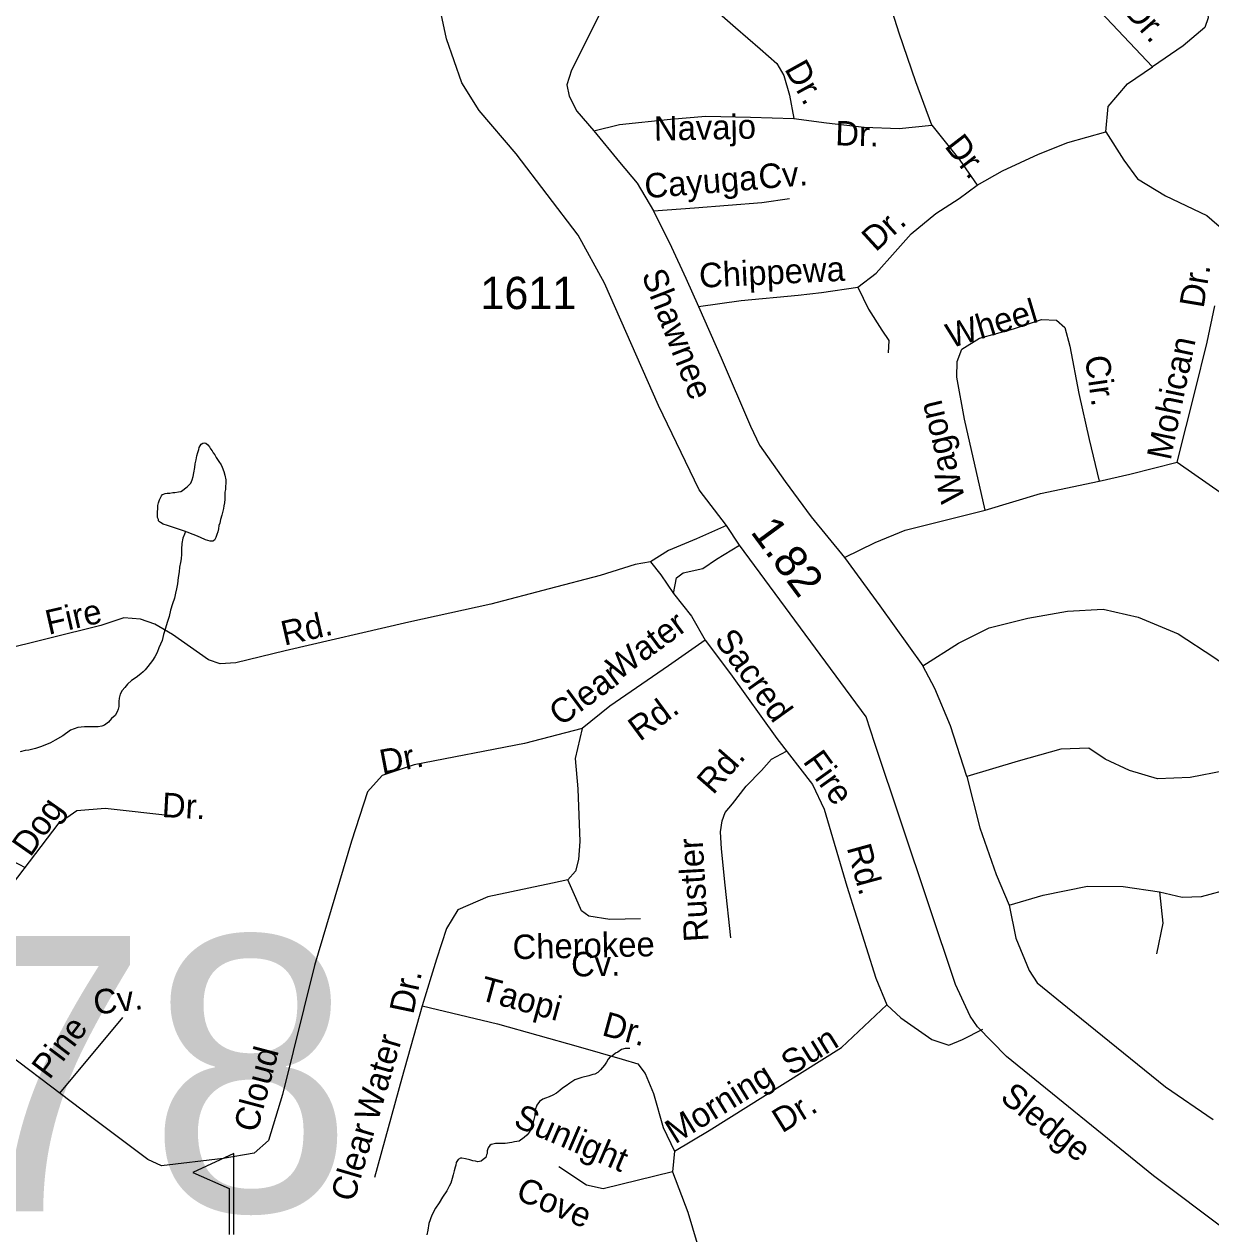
# Model space of a CAD drawing. Extents: x 2126262 to 2293712, y 749403 to 919119.
# Drawn here: x 2232664 to 2237261, y 801966 to 806654 of the extents above; entities that cross this region are included whole.
import ezdxf

# ---------------------------------------------------------------- set-up
doc = ezdxf.new("R2010")
doc.units = 0
for name, color, linetype in [('Exist Cultural Recreational Golf Course CELL', 7, 'Continuous'), ('Exist Hydrographic Misc Water Feature', 7, 'Continuous'), ('Exist Road Non-System Type 51', 7, 'Continuous'), ('Exist Road Non-System Type 51 Label', 7, 'Continuous'), ('Exist Road Secondary Mileage Hundredths English Label', 7, 'Continuous'), ('Exist Road Secondary Structure Standard Bridge Number Label', 7, 'Continuous'), ('Exist Road Secondary Type 51 Attributed', 7, 'Continuous'), ('Exist Road Secondary Type 51 Label', 7, 'Continuous'), ('Exist Road Secondary Type 51 Number Label', 7, 'Continuous')]:
    doc.layers.add(name, color=color, linetype=linetype)

msp = doc.modelspace()

# ---------------------------------------------------------------- linework, layer by layer
at = {"layer": 'Exist Cultural Recreational Golf Course CELL'}
msp.add_lwpolyline([(2233475.6, 801963.4), (2233475.6, 802277.3), (2233317.1, 802203.9), (2233457.2, 802142.3), (2233457.2, 801963.4)], dxfattribs=at)
at = {"layer": 'Exist Hydrographic Misc Water Feature'}
for points in [[(2233288.3, 804687.5), (2233276.4, 804691.4), (2233254.2, 804699.2), (2233230.2, 804707), (2233218.3, 804710.9), (2233202.3, 804716.8), (2233192.1, 804722.7), (2233188, 804724.7), (2233184.1, 804728.6), (2233184.1, 804734.6), (2233180, 804742.5), (2233179.8, 804756.5), (2233179.8, 804762.6), (2233181.8, 804776.6), (2233181.4, 804788.6), (2233183.5, 804798.6), (2233187.6, 804810.6), (2233191.3, 804818.6), (2233195.4, 804826.7), (2233199.3, 804830.7), (2233203.4, 804832.8), (2233209.3, 804834.8), (2233217.3, 804836.9), (2233227.4, 804836.9), (2233239.3, 804839.1), (2233247.3, 804839.1), (2233261, 804841.2), (2233271, 804843.3), (2233277, 804847.3), (2233285, 804853.4), (2233295, 804861.5), (2233301, 804867.5), (2233308.8, 804875.6), (2233314.7, 804887.6), (2233318.6, 804901.6), (2233320.5, 804915.7), (2233324.4, 804935.7), (2233326.2, 804949.7), (2233330.1, 804965.7), (2233331.9, 804981.7), (2233335.8, 804993.7), (2233339.7, 805005.8), (2233341.8, 805013.8), (2233345.9, 805019.8), (2233349.6, 805025.9), (2233355.5, 805029.9), (2233361.5, 805031.9), (2233367.6, 805030), (2233375.6, 805024.1), (2233381.8, 805016.1), (2233385.9, 805008.2), (2233391.8, 805000.2), (2233395.7, 804992.2), (2233402.1, 804984.3), (2233408, 804974.3), (2233412.1, 804966.4), (2233418.1, 804958.5), (2233426.3, 804946.5), (2233430.4, 804936.6), (2233436.5, 804920.6), (2233440.6, 804906.6), (2233444.7, 804888.7), (2233444.7, 804874.7), (2233443.1, 804862.7), (2233443.1, 804850.7), (2233441, 804840.7), (2233441, 804832.7), (2233441.2, 804824.7), (2233441.2, 804812.7), (2233439.6, 804798.7), (2233437.5, 804786.7), (2233435.5, 804776.6), (2233429.8, 804750.6), (2233424, 804734.5), (2233422, 804720.5), (2233418.1, 804710.5), (2233416.2, 804698.5), (2233414.4, 804686.5), (2233410.5, 804676.5), (2233406.6, 804664.4), (2233400.6, 804654.4), (2233394.5, 804650.4), (2233384.8, 804650.3), (2233366.6, 804656.1), (2233346.5, 804664), (2233328.5, 804671.8), (2233318.6, 804675.7), (2233294.6, 804685.5), (2233288.3, 804687.5)], [(2233288.3, 804687.5), (2233284.6, 804677.4), (2233278.6, 804661.4), (2233274.7, 804641.3), (2233273.1, 804619.4), (2233273.1, 804599.4), (2233271.2, 804581.4), (2233269.2, 804567.4), (2233265.5, 804549.4), (2233263.9, 804531.4), (2233259.8, 804509.3), (2233258.1, 804485.3), (2233254.2, 804465.3), (2233250.3, 804449.3), (2233246.4, 804429.2), (2233238.8, 804407.2), (2233230.9, 804383.1), (2233225.1, 804359.1), (2233217.3, 804335), (2233211.6, 804313), (2233203.8, 804288.9), (2233197.8, 804264.9), (2233185.9, 804236.8), (2233178.4, 804218.8), (2233170.4, 804202.7), (2233160.5, 804188.6), (2233142.7, 804164.5), (2233132.8, 804152.4), (2233124.8, 804144.3), (2233115, 804136.3), (2233097, 804122.2), (2233079.3, 804110), (2233063.3, 804095.9), (2233053.3, 804083.8), (2233043.4, 804071.8), (2233035.4, 804057.7), (2233031.7, 804041.7), (2233029.7, 804029.6), (2233030.1, 804019.7), (2233030.1, 804009.7), (2233028.1, 803999.6), (2233024.4, 803989.6), (2233016.4, 803975.5), (2233002.2, 803963.4), (2232990.5, 803949.3), (2232974.5, 803937.2), (2232964.7, 803933.2), (2232950.8, 803931), (2232916.7, 803930.7), (2232896.8, 803930.6), (2232870.8, 803928.4), (2232842.7, 803918.2), (2232813, 803895.9), (2232783.2, 803879.7), (2232765.2, 803869.5), (2232743.2, 803859.4), (2232727.2, 803853.2), (2232707.6, 803847.1), (2232681.5, 803840.9), (2232667.6, 803838.7), (2232647.5, 803834.6)], [(2235010.1, 802684.3), (2234992, 802684.1), (2234978.1, 802680.1), (2234964, 802669.9), (2234954.3, 802665.9), (2234944.3, 802657.7), (2234934.2, 802651.7), (2234926.2, 802643.6), (2234920.5, 802631.6), (2234912.5, 802619.5), (2234904.5, 802611.5), (2234896.7, 802601.4), (2234886.9, 802591.3), (2234874.8, 802585.2), (2234866.8, 802583.2), (2234851, 802579), (2234824.9, 802572.8), (2234813, 802568.7), (2234797, 802562.6), (2234777.4, 802550.4), (2234763.2, 802540.4), (2234749.3, 802530.2), (2234739.4, 802522.2), (2234725.5, 802512), (2234711.5, 802503.9), (2234697.6, 802497.8), (2234683.9, 802491.7), (2234673.8, 802487.6), (2234659.9, 802479.5), (2234650, 802465.4), (2234644.1, 802447.4), (2234642.2, 802425.4), (2234638.3, 802409.4), (2234634.4, 802393.4), (2234628.7, 802375.3), (2234620.7, 802359.2), (2234610.9, 802349.2), (2234601, 802339.1), (2234581.1, 802324.9), (2234563.1, 802322.8), (2234553, 802320.7), (2234527.2, 802316.5), (2234515.3, 802316.4), (2234505.3, 802316.3), (2234489.3, 802316.2), (2234479.2, 802314.1), (2234473.3, 802312.1), (2234467.3, 802308.1), (2234461.4, 802300), (2234457.5, 802287.9), (2234457.5, 802278), (2234455.4, 802271.9), (2234451.7, 802261.9), (2234441.7, 802253.9), (2234433.7, 802247.8), (2234421.8, 802245.7), (2234411.7, 802247.6), (2234401.7, 802249.5), (2234389.8, 802253.4), (2234373.8, 802257.3), (2234359.9, 802259.2), (2234353.7, 802259.1), (2234345.7, 802255), (2234337.7, 802243), (2234336.1, 802233), (2234334, 802225), (2234329.9, 802210.9), (2234326.2, 802194.9), (2234322.3, 802180.9), (2234316.6, 802162.9), (2234310.5, 802150.8), (2234300.8, 802132.7), (2234285, 802108.6), (2234271.3, 802086.5), (2234257.3, 802066.4), (2234243.6, 802038.3), (2234231.7, 802006.2), (2234228, 801980.2), (2234224.3, 801962.2)]]:
    msp.add_lwpolyline(points, dxfattribs=at)
at = {"layer": 'Exist Road Non-System Type 51'}
msp.add_line((2235182.8, 802286.6), (2235176, 802207), dxfattribs=at)
for points in [[(2236669.4, 807883.2), (2236776.8, 807832.9), (2236885.7, 807756.1), (2236967.3, 807686.9), (2236977.1, 807639.4), (2236963.2, 807564), (2236935.2, 807491.4), (2236922.7, 807429.9), (2236949.2, 807362.9), (2237134.1, 807191.8), (2237195.5, 807113.6), (2237217.8, 807013), (2237235.3, 806815.4), (2237250.6, 806678.5), (2237237.9, 806641.3), (2237154.2, 806570), (2237035.6, 806489)], [(2236406.3, 807429.9), (2236447.5, 807334.3), (2236475.4, 807228.1), (2236506.1, 807117.8), (2236621.2, 806955), (2236790.1, 806749.7), (2237035.6, 806489)], [(2236180.3, 806261.9), (2236118.2, 806430.6), (2236054, 806619.1), (2235951.4, 806941.1), (2235898.4, 807174.3), (2235849.5, 807354.5)], [(2235066.7, 806989.6), (2235021.3, 806940), (2234961.3, 806838), (2234881.8, 806670.4), (2234784.8, 806475.6), (2234766.7, 806418.3), (2234775, 806375), (2234804.3, 806316.4), (2234870.6, 806240.2)], [(2235066.7, 806989.6), (2235161.6, 806887.6), (2235253.7, 806788.4), (2235419.7, 806640.4), (2235515.3, 806558.7), (2235579.5, 806501.4), (2235607.4, 806455.3), (2235628.4, 806378.5), (2235645.1, 806287.7)], [(2236855, 806236.1), (2236863.2, 806334.7), (2236938.6, 806422.7), (2237035.6, 806489)], [(2234870.6, 806240.2), (2234970.4, 806264.7), (2235167.2, 806285.6), (2235304.6, 806297.5), (2235477.7, 806293.3), (2235645.1, 806287.7)], [(2235645.1, 806287.7), (2235772.1, 806271), (2235918.6, 806254.2), (2236053.3, 806249.3), (2236180.3, 806261.9)], [(2234870.6, 806240.2), (2234970.4, 806119.4), (2235038.8, 806037), (2235101.6, 805930.9)], [(2236180.3, 806261.9), (2236289.1, 806126.4), (2236356.1, 806030)], [(2236356.1, 806030), (2236453.8, 806085.9), (2236593.4, 806150.2), (2236707.1, 806195.6), (2236855, 806236.1)], [(2236855, 806236.1), (2236924.8, 806127.1), (2236977.8, 806054.5), (2237085.3, 805988.8), (2237245.8, 805912), (2237312.7, 805854.8)], [(2235894.2, 805634.8), (2235964.7, 805688.6), (2236038.7, 805771), (2236100.7, 805841.5), (2236195.6, 805919.7), (2236286.3, 805978.4), (2236356.1, 806030)], [(2235101.6, 805930.9), (2235260.7, 805942.1), (2235521.6, 805963), (2235629.1, 805978.4)], [(2235101.6, 805930.9), (2235171.3, 805789.8), (2235227.2, 805669.7), (2235276.7, 805560.1)], [(2235276.7, 805560.1), (2235441.4, 805582.4), (2235661.9, 805603.4), (2235753.3, 805613.8), (2235894.2, 805634.8)], [(2235894.2, 805634.8), (2235935.4, 805548.9), (2235987, 805467.9), (2236013.5, 805427.4), (2236011.4, 805380.6)], [(2235276.7, 805560.1), (2235363.9, 805361), (2235477.7, 805096.4), (2235512.5, 805022.3), (2235611.6, 804881.3), (2235713.5, 804744.4), (2235842.6, 804587.3)], [(2237130.6, 804956), (2237165.5, 805094.3), (2237199, 805228.3), (2237247.1, 805421.8), (2237276.5, 805562.9)], [(2236387.5, 804770.9), (2236306.6, 805122.9), (2236277.3, 805286.3), (2236278, 805347.1), (2236296.1, 805394.6), (2236364.5, 805436.5), (2236496.4, 805473.5), (2236605.2, 805509.8), (2236663.8, 805507), (2236695.9, 805477.7), (2236715.5, 805406.4), (2236750.4, 805222.1), (2236790.1, 805044), (2236829.2, 804883.4)], [(2236829.2, 804883.4), (2236947.8, 804909.9), (2237130.6, 804956)], [(2237130.6, 804956), (2237310.6, 804831.7), (2237465.5, 804720), (2237548.6, 804660.6), (2237610, 804629.9), (2237718.8, 804603.3), (2237886.3, 804583.8), (2238079.6, 804560.7), (2238238.6, 804542.6), (2238318.2, 804532.8), (2238401.9, 804483.9), (2238504.5, 804405), (2238627.3, 804301.6)], [(2236387.5, 804770.9), (2236601.7, 804834.5), (2236829.2, 804883.4)], [(2235842.6, 804587.3), (2235960.5, 804645.2), (2236077.7, 804692.7), (2236387.5, 804770.9)], [(2235384.2, 804710.9), (2235268.8, 804658.8), (2235160, 804614.1), (2235090.2, 804570.8)], [(2235179.5, 804447.9), (2235190.7, 804508), (2235217.2, 804527.5), (2235292.5, 804544.3), (2235345.6, 804580.6), (2235435.1, 804634.8)], [(2235090.2, 804570.8), (2235030.9, 804560.3), (2234895.5, 804517.1), (2234697.4, 804465.4), (2234471.8, 804406.9), (2234153.7, 804337.1), (2233674.3, 804226), (2233483.1, 804178.5), (2233422.4, 804175.1), (2233377.8, 804190.4), (2233238.2, 804288.2), (2233169.9, 804328.7), (2233114, 804348.2), (2233049.9, 804353.8), (2232960.5, 804323.1), (2232559.3, 804224.6), (2232181.2, 804138), (2231555.3, 803985.1)], [(2235090.2, 804570.8), (2235130.6, 804520.5), (2235179.5, 804447.9)], [(2235842.6, 804587.3), (2235978.6, 804399.4), (2236146.1, 804167.6)], [(2235179.5, 804447.9), (2235249.8, 804360.1), (2235302.8, 804266.5)], [(2236146.1, 804167.6), (2236283.6, 804254.9), (2236402.9, 804314.2), (2236552.2, 804351.9), (2236706.4, 804379.2), (2236844.5, 804387.5), (2236979.9, 804355.4), (2237135.5, 804291.9), (2237273.7, 804201.1), (2237426.5, 804094.2), (2237546.5, 804007.6)], [(2235302.8, 804266.5), (2235159.5, 804167.9), (2234933.4, 804011.5), (2234825.2, 803924.2)], [(2235302.8, 804266.5), (2235400.5, 804136.6), (2235579.8, 803885.9), (2235718, 803707.2), (2235763.8, 803611.6), (2235851.7, 803314.1), (2235964.1, 802957.3), (2236005.9, 802853.9), (2236060.4, 802803.6), (2236180.2, 802718.9), (2236245.8, 802697.9), (2236298.9, 802718.9), (2236378.4, 802759.2)], [(2236316.3, 803738.8), (2236252.2, 803934.3), (2236191.5, 804078.9), (2236146.1, 804167.6)], [(2234825.2, 803924.2), (2234601.7, 803866.9), (2234174.7, 803783.1), (2234051.2, 803741.9), (2233994, 803679.1), (2233931.2, 803487.7), (2233788.2, 803006.6), (2233664.7, 802505.9), (2233610.3, 802328.5), (2233554.4, 802279.6), (2233434.4, 802258.6), (2233195.1, 802230), (2233142.1, 802253.8), (2232925.8, 802417.2), (2232481.3, 802753.1), (2232288.7, 802903.9)], [(2234825.2, 803924.2), (2234798.7, 803808.3), (2234808.5, 803690.9), (2234816.2, 803486.3), (2234812, 803416.5), (2234799.4, 803371.8), (2234770.1, 803338.3), (2234710.1, 803325.7), (2234460.3, 803272.6), (2234343.5, 803221.7), (2234300.2, 803149.1), (2234261.1, 803030.3), (2234206, 802849.5)], [(2237549.3, 803749.3), (2237416, 803763.9), (2237314.1, 803761.1), (2237181.6, 803734.6), (2237055.3, 803729.7), (2236946.4, 803761.8), (2236851.5, 803805.1), (2236788.7, 803848.4), (2236679.9, 803844.2), (2236515.2, 803798.1), (2236316.3, 803738.8)], [(2235401.1, 803113.3), (2235379.1, 803317.8), (2235365.9, 803458.6), (2235361.5, 803524.5), (2235368.1, 803566.3), (2235379.1, 803599.3), (2235407.7, 803632.3), (2235460.4, 803700.5), (2235519.8, 803762.1), (2235559.3, 803806), (2235617.7, 803837)], [(2236316.3, 803738.8), (2236366.6, 803539.1), (2236429.4, 803358.9), (2236480.3, 803239.5)], [(2232288.7, 802903.9), (2232384.3, 803014.9), (2232523.2, 803197.2), (2232798.8, 803559.6), (2232867.2, 803607.1), (2232977.4, 803615.5), (2233243.9, 803586.2)], [(2232460.4, 803536.4), (2232519.8, 803474.8), (2232568.1, 803437.5), (2232667, 803386.3)], [(2235051.6, 803186.8), (2234933, 803184.6), (2234851.6, 803197.8), (2234823.1, 803217.5), (2234801.1, 803268.1), (2234770.1, 803338.3)], [(2237062.9, 803291.8), (2237150.9, 803270.9), (2237224.8, 803273.7), (2237340.6, 803304.4), (2237451.6, 803338.6)], [(2236480.3, 803239.5), (2236611.5, 803278.6), (2236783.1, 803313.5), (2236922, 803312.8), (2237062.9, 803291.8)], [(2237062.9, 803291.8), (2237075.5, 803170.3), (2237050.4, 803051.6)], [(2236480.3, 803239.5), (2236505.4, 803112.4), (2236557.1, 802986.7), (2236589.2, 802939.2), (2236706.4, 802842.8), (2237085.3, 802536.2), (2237270.2, 802409.8)], [(2234206, 802849.5), (2234126.6, 802570.1), (2234021.2, 802185.3)], [(2234206, 802849.5), (2234497.7, 802779.6), (2234809.6, 802692.4), (2234981.2, 802643.5), (2235041.2, 802625.3), (2235069.1, 802587.6), (2235102.6, 802510.8), (2235138.9, 802378.1), (2235182.8, 802286.6)], [(2235182.8, 802286.6), (2235318.2, 802366.2), (2235829.8, 802688.1), (2236005.9, 802853.9)], [(2233045, 802804.1), (2232800.2, 802512.1)], [(2235176, 802207), (2234906.7, 802141.3), (2234842.5, 802155.3), (2234735, 802226.5)], [(2235176, 802207), (2235234.6, 802050.5), (2235344.1, 801686.7)]]:
    msp.add_lwpolyline(points, dxfattribs=at)
at = {"layer": 'Exist Road Secondary Type 51 Attributed'}
msp.add_lwpolyline([(2237319, 801981.2), (2237039.9, 802190.7), (2236469.8, 802653.7), (2236356.8, 802768.2), (2236328.9, 802810.1), (2236271.7, 802933), (2235959.1, 803866), (2235925.6, 803969.3), (2235435.1, 804634.8), (2235384.2, 804710.9), (2235279.5, 804849.2), (2235121.1, 805176.7), (2234912.5, 805649.5), (2234810.6, 805836.6), (2234569.9, 806151.6), (2234426.2, 806319.2), (2234359.2, 806426.7), (2234299.9, 806596.4), (2234267.8, 806748.7)], dxfattribs=at)

# ---------------------------------------------------------------- texts
at = {"layer": 'Exist Road Non-System Type 51 Label'}
for s, rotation, p in [('Dr.', 311.1188, (2236921.1, 806702.1)), ('Dr.', 299.0697, (2235607.6, 806480.5)), ('Navajo', 1.27, (2235104.6, 806201.7)), ('Dr.', 358.2199, (2235805.3, 806184.5)), ('Dr.', 307.6732, (2236226.8, 806180.3)), ('Cv.', 4.5013, (2235512.4, 806015.1)), ('Cayuga', 4.5013, (2235070.7, 805978.9)), ('Dr.', 42.4825, (2235963, 805768.5)), ('Chippewa', 2.7865, (2235280.8, 805632.1)), ('Shawnee', 291.347, (2235054.3, 805683.4)), ('Dr.', 80.5855, (2237233.1, 805550.6)), ('Wheel', 16.7477, (2236253.1, 805397.5)), ('Mohican', 78.2318, (2237105.5, 804960.8)), ('Cir.', 278.1301, (2236773.1, 805364.1)), ('Wagon', 103.4681, (2236310.2, 804812.1)), ('Fire', 12.8874, (2232758, 804287.4)), ('Rd.', 12.8874, (2233671.3, 804245.1)), ('Water', 36.3997, (2234965.3, 804108.4)), ('Sacred', 305.6381, (2235335, 804267.4)), ('Clear', 36.3997, (2234742.4, 803930.5)), ('Rd.', 36.3997, (2235049.2, 803872.1)), ('Dr.', 10.896, (2234050.8, 803746.7)), ('Rd.', 48.8005, (2235333, 803664.7)), ('Fire', 305.6381, (2235678.4, 803796.5)), ('Dr.', 356.9029, (2233195.2, 803581.7)), ('Dog', 54.9977, (2232687.3, 803422.9)), ('Rustler', 93.2844, (2235315.3, 803100.3)), ('Rd.', 285.2709, (2235850.2, 803462.9)), ('Cherokee', 1.2738, (2234556.8, 803030.1)), ('Cv.', 1.0399, (2234783.6, 802963.2)), ('Dr.', 78.1292, (2234170.8, 802814.1)), ('Taopi', 344.7166, (2234422.9, 802874.3)), ('Cv.', 6.7153, (2232937.5, 802815.4)), ('Dr.', 344.7166, (2234897.9, 802737)), ('Pine', 53.0007, (2232761.3, 802560.5)), ('Water', 73.6595, (2234033.1, 802397.4)), ('Sun', 31.7322, (2235634.4, 802576.8)), ('Cloud', 75.0827, (2233565.7, 802355.5)), ('Morning', 31.7322, (2235185.6, 802312.4)), ('Dr.', 31.7322, (2235600.3, 802354.8)), ('Sunlight', 336.7807, (2234554.9, 802385.4)), ('Clear', 73.6595, (2233940.6, 802086.2)), ('Cove', 336.7807, (2234563.4, 802102.9))]:
    msp.add_text(s, height=95, rotation=rotation, dxfattribs=at).set_placement(p)
at = {"layer": 'Exist Road Secondary Mileage Hundredths English Label'}
msp.add_text('1.82', height=125, rotation=306.3917, dxfattribs=at).set_placement((2235474.9, 804686.2))
at = {"layer": 'Exist Road Secondary Structure Standard Bridge Number Label'}
msp.add_text('78', height=1066.27, dxfattribs=at).set_placement((2232352.4, 802053.8))
at = {"layer": 'Exist Road Secondary Type 51 Label'}
msp.add_text('Sledge', height=95, rotation=321.3474, dxfattribs=at).set_placement((2236440.5, 802486.6))
at = {"layer": 'Exist Road Secondary Type 51 Number Label'}
msp.add_text('1611', height=125, dxfattribs=at).set_placement((2234431, 805549.7))

doc.saveas('drawing.dxf')
